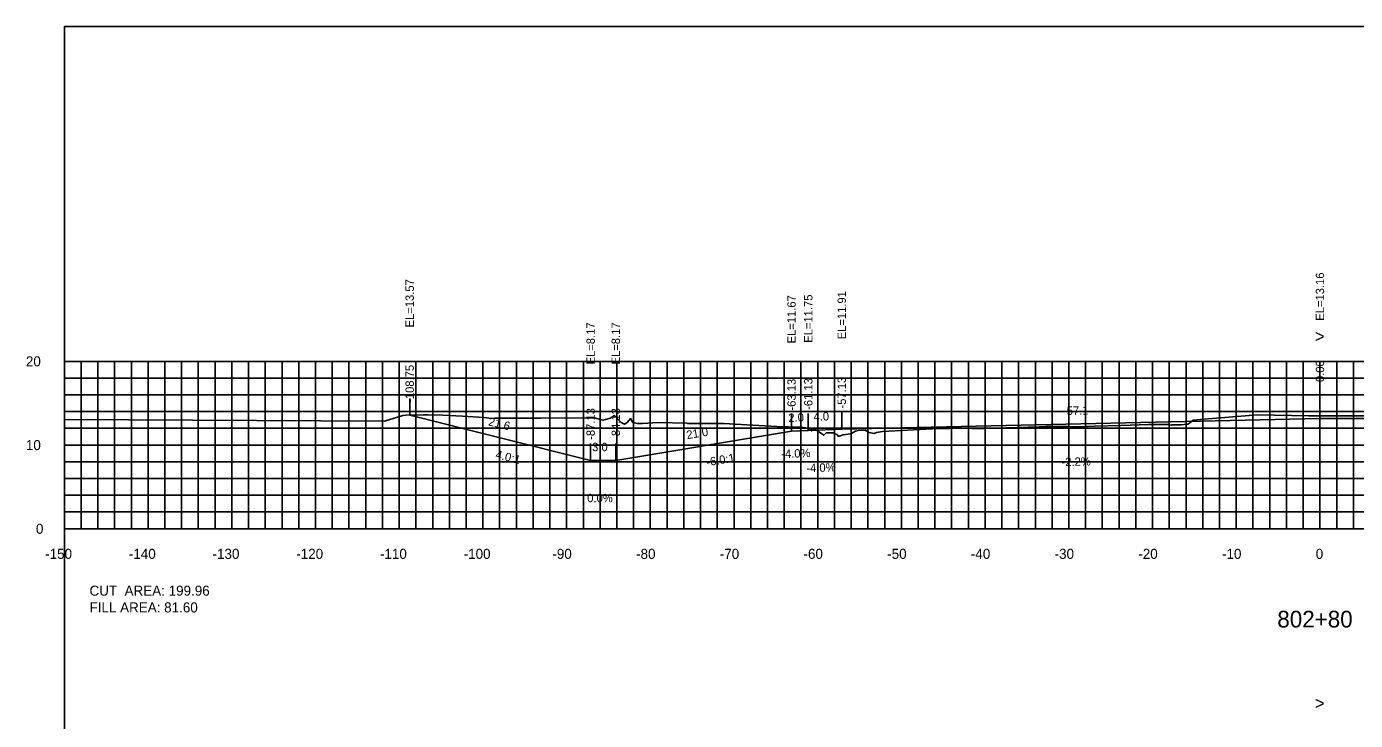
# Model space of a CAD drawing. Extents: x 1797419 to 1809236, y 248759 to 251512.
# Drawn here: x 1802476.5 to 1802635.2, y 250962 to 251044.9 of the extents above; entities that cross this region are included whole.
import ezdxf

# ---------------------------------------------------------------- set-up
doc = ezdxf.new("R2010")
doc.units = 0
for name, color, linetype in [('1', 7, 'Continuous'), ('10', 7, 'Continuous'), ('3', 7, 'Continuous'), ('31', 7, 'Continuous'), ('4', 7, 'Continuous'), ('60', 7, 'Continuous'), ('ANNO-TXT', 7, 'Continuous'), ('CL-CNST', 7, 'Continuous'), ('Level 62', 7, 'Continuous'), ('M-ROADS', 7, 'Continuous')]:
    doc.layers.add(name, color=color, linetype=linetype)

msp = doc.modelspace()

# ---------------------------------------------------------------- linework, layer by layer
for p, q in [((1802522.25, 250998.46), (1802522.25, 251000.46)), ((1802631, 250998.05), (1802631, 251000.05)), ((1802567.87, 250996.56), (1802567.87, 250998.56)), ((1802569.87, 250996.64), (1802569.87, 250998.64)), ((1802573.87, 250996.8), (1802573.87, 250998.8)), ((1802543.87, 250993.06), (1802543.87, 250995.06)), ((1802546.87, 250993.06), (1802546.87, 250995.06))]:
    msp.add_line(p, q)
msp.add_lwpolyline([(1802481, 250854.89), (1802781, 250854.89), (1802781, 251044.89), (1802481, 251044.89)], close=True)
at = {"layer": '60'}
for p, q in [((1802480.94, 251004.89), (1802481, 251004.89)), ((1802481, 250984.89), (1802481, 251004.89)), ((1802480.94, 250994.89), (1802481, 250994.89)), ((1802480.94, 250984.89), (1802481, 250984.89)), ((1802481, 250984.89), (1802781, 250984.89)), ((1802481, 250984.83), (1802481, 250984.89)), ((1802491, 250984.83), (1802491, 250984.89)), ((1802501, 250984.83), (1802501, 250984.89)), ((1802511, 250984.83), (1802511, 250984.89)), ((1802521, 250984.83), (1802521, 250984.89)), ((1802531, 250984.83), (1802531, 250984.89)), ((1802541, 250984.83), (1802541, 250984.89)), ((1802551, 250984.83), (1802551, 250984.89)), ((1802561, 250984.83), (1802561, 250984.89)), ((1802571, 250984.83), (1802571, 250984.89)), ((1802581, 250984.83), (1802581, 250984.89)), ((1802591, 250984.83), (1802591, 250984.89)), ((1802601, 250984.83), (1802601, 250984.89)), ((1802611, 250984.83), (1802611, 250984.89)), ((1802621, 250984.83), (1802621, 250984.89)), ((1802631, 250984.83), (1802631, 250984.89))]:
    msp.add_line(p, q, dxfattribs=at)
at = {"layer": 'CL-CNST'}
msp.add_lwpolyline([(1802522.25, 250998.46), (1802543.87, 250993.06), (1802546.87, 250993.06), (1802567.87, 250996.56), (1802569.87, 250996.64), (1802573.87, 250996.8), (1802631, 250998.05), (1802702.76, 250998.05), (1802706.76, 250997.89), (1802708.76, 250997.81), (1802729.76, 250994.31), (1802732.76, 250994.31), (1802747.13, 250997.91)], dxfattribs=at)
at = {"layer": 'Level 62'}
for p, q in [((1802481, 251004.89), (1802781, 251004.89)), ((1802481, 250984.89), (1802481, 251004.89)), ((1802483, 250984.89), (1802483, 251004.89)), ((1802485, 250984.89), (1802485, 251004.89)), ((1802487, 250984.89), (1802487, 251004.89)), ((1802489, 250984.89), (1802489, 251004.89)), ((1802491, 250984.89), (1802491, 251004.89)), ((1802493, 250984.89), (1802493, 251004.89)), ((1802495, 250984.89), (1802495, 251004.89)), ((1802497, 250984.89), (1802497, 251004.89)), ((1802499, 250984.89), (1802499, 251004.89)), ((1802501, 250984.89), (1802501, 251004.89)), ((1802503, 250984.89), (1802503, 251004.89)), ((1802505, 250984.89), (1802505, 251004.89)), ((1802507, 250984.89), (1802507, 251004.89)), ((1802509, 250984.89), (1802509, 251004.89)), ((1802511, 250984.89), (1802511, 251004.89)), ((1802513, 250984.89), (1802513, 251004.89)), ((1802515, 250984.89), (1802515, 251004.89)), ((1802517, 250984.89), (1802517, 251004.89)), ((1802519, 250984.89), (1802519, 251004.89)), ((1802521, 250984.89), (1802521, 251004.89)), ((1802523, 250984.89), (1802523, 251004.89)), ((1802525, 250984.89), (1802525, 251004.89)), ((1802527, 250984.89), (1802527, 251004.89)), ((1802529, 250984.89), (1802529, 251004.89)), ((1802531, 250984.89), (1802531, 251004.89)), ((1802533, 250984.89), (1802533, 251004.89)), ((1802535, 250984.89), (1802535, 251004.89)), ((1802537, 250984.89), (1802537, 251004.89)), ((1802539, 250984.89), (1802539, 251004.89)), ((1802541, 250984.89), (1802541, 251004.89)), ((1802543, 250984.89), (1802543, 251004.89)), ((1802545, 250984.89), (1802545, 251004.89)), ((1802547, 250984.89), (1802547, 251004.89)), ((1802549, 250984.89), (1802549, 251004.89)), ((1802551, 250984.89), (1802551, 251004.89)), ((1802553, 250984.89), (1802553, 251004.89)), ((1802555, 250984.89), (1802555, 251004.89)), ((1802557, 250984.89), (1802557, 251004.89)), ((1802559, 250984.89), (1802559, 251004.89)), ((1802561, 250984.89), (1802561, 251004.89)), ((1802563, 250984.89), (1802563, 251004.89)), ((1802565, 250984.89), (1802565, 251004.89)), ((1802567, 250984.89), (1802567, 251004.89)), ((1802569, 250984.89), (1802569, 251004.89)), ((1802571, 250984.89), (1802571, 251004.89)), ((1802573, 250984.89), (1802573, 251004.89)), ((1802575, 250984.89), (1802575, 251004.89)), ((1802577, 250984.89), (1802577, 251004.89)), ((1802579, 250984.89), (1802579, 251004.89)), ((1802581, 250984.89), (1802581, 251004.89)), ((1802583, 250984.89), (1802583, 251004.89)), ((1802585, 250984.89), (1802585, 251004.89)), ((1802587, 250984.89), (1802587, 251004.89)), ((1802589, 250984.89), (1802589, 251004.89)), ((1802591, 250984.89), (1802591, 251004.89)), ((1802593, 250984.89), (1802593, 251004.89)), ((1802595, 250984.89), (1802595, 251004.89)), ((1802597, 250984.89), (1802597, 251004.89)), ((1802599, 250984.89), (1802599, 251004.89)), ((1802601, 250984.89), (1802601, 251004.89)), ((1802603, 250984.89), (1802603, 251004.89)), ((1802605, 250984.89), (1802605, 251004.89)), ((1802607, 250984.89), (1802607, 251004.89)), ((1802609, 250984.89), (1802609, 251004.89)), ((1802611, 250984.89), (1802611, 251004.89)), ((1802613, 250984.89), (1802613, 251004.89)), ((1802615, 250984.89), (1802615, 251004.89)), ((1802617, 250984.89), (1802617, 251004.89)), ((1802619, 250984.89), (1802619, 251004.89)), ((1802621, 250984.89), (1802621, 251004.89)), ((1802623, 250984.89), (1802623, 251004.89)), ((1802625, 250984.89), (1802625, 251004.89)), ((1802627, 250984.89), (1802627, 251004.89)), ((1802629, 250984.89), (1802629, 251004.89)), ((1802631, 250984.89), (1802631, 251004.89)), ((1802633, 250984.89), (1802633, 251004.89)), ((1802635, 250984.89), (1802635, 251004.89)), ((1802481, 251002.89), (1802781, 251002.89)), ((1802481, 251000.89), (1802781, 251000.89)), ((1802481, 250998.89), (1802781, 250998.89)), ((1802481, 250996.89), (1802781, 250996.89)), ((1802481, 250994.89), (1802781, 250994.89)), ((1802481, 250992.89), (1802781, 250992.89)), ((1802481, 250990.89), (1802781, 250990.89)), ((1802481, 250988.89), (1802781, 250988.89)), ((1802481, 250986.89), (1802781, 250986.89)), ((1802481, 250984.89), (1802781, 250984.89))]:
    msp.add_line(p, q, dxfattribs=at)
at = {"layer": 'M-ROADS'}
msp.add_lwpolyline([(1802481, 250997.94), (1802519.26, 250997.74), (1802521.44, 250998.41), (1802521.81, 250998.46), (1802523.87, 250998.48), (1802524.01, 250998.48), (1802524.47, 250998.48), (1802526.23, 250998.47), (1802528.58, 250998.34), (1802531.14, 250998.18), (1802532.04, 250998.06), (1802532.44, 250998.12), (1802534.56, 250998.12), (1802535.31, 250998.12), (1802536.86, 250998.12), (1802537.32, 250998.11), (1802537.48, 250998.09), (1802537.94, 250998.1), (1802544.3, 250998.15), (1802545.37, 250997.87), (1802546.2, 250998.12), (1802546.72, 250998.41), (1802547.51, 250997.57), (1802547.91, 250997.4), (1802548.2, 250997.55), (1802548.26, 250997.63), (1802548.65, 250998.06), (1802548.9, 250997.57), (1802549.47, 250997.46), (1802549.57, 250997.47), (1802549.87, 250997.46), (1802550.08, 250997.46), (1802551.94, 250997.59), (1802555.34, 250997.52), (1802555.38, 250997.53), (1802555.46, 250997.46), (1802555.77, 250997.46), (1802559.74, 250997.45), (1802563.24, 250997.26), (1802566.11, 250997.1), (1802568.91, 250997.02), (1802569.92, 250996.89), (1802570.26, 250996.57), (1802570.34, 250996.89), (1802570.35, 250996.89), (1802570.85, 250996.68), (1802571.72, 250996.06), (1802572.02, 250996.33), (1802572.78, 250996.33), (1802572.89, 250996.36), (1802573.01, 250996.27), (1802573.35, 250996.1), (1802573.45, 250995.93), (1802573.45, 250995.95), (1802573.59, 250995.97), (1802574.05, 250996.11), (1802574.9, 250996.24), (1802575.24, 250996.37), (1802575.5, 250996.56), (1802575.83, 250996.62), (1802576.67, 250996.66), (1802577.14, 250996.4), (1802577.74, 250996.27), (1802578.04, 250996.38), (1802578.75, 250996.5), (1802584.73, 250996.84), (1802586.78, 250996.88), (1802588.39, 250996.9), (1802588.96, 250996.9), (1802589.1, 250996.89), (1802589.46, 250996.87), (1802590.85, 250996.87), (1802591.73, 250996.89), (1802593.51, 250996.94), (1802597.45, 250997.06), (1802598.27, 250997.09), (1802600.32, 250997.12), (1802600.38, 250997.12), (1802600.4, 250997.12), (1802600.85, 250997.09), (1802601.1, 250997.07), (1802603.03, 250997.1), (1802603.13, 250997.1), (1802603.22, 250997.1), (1802604.08, 250997.13), (1802607.22, 250997.23), (1802610.51, 250997.33), (1802610.68, 250997.33), (1802612.88, 250997.35), (1802613.26, 250997.27), (1802613.33, 250997.3), (1802613.35, 250997.3), (1802613.69, 250997.31), (1802614.41, 250997.32), (1802615.1, 250997.38), (1802615.15, 250997.38), (1802615.24, 250997.38), (1802615.26, 250997.38), (1802615.85, 250997.85), (1802615.85, 250997.85), (1802615.86, 250997.85), (1802617.16, 250998), (1802623.55, 250998.49), (1802629.65, 250998.39), (1802630.14, 250998.39), (1802630.96, 250998.38), (1802631.18, 250998.38), (1802639.23, 250998.37)], dxfattribs=at)

# ---------------------------------------------------------------- texts
for s, rotation, p in [('4.0:1', 345.9638, (1802532.45, 250993.33)), ('-6.0:1', 9.4623, (1802557.78, 250992.34))]:
    msp.add_text(s, height=1, rotation=rotation).set_placement(p)
at = {"layer": '1'}
msp.add_text('802+80', height=2, dxfattribs=at).set_placement((1802625.91, 250973.09))
at = {"layer": '10'}
for s, p in [('-150', (1802478.7, 250981.29)), ('-140', (1802488.7, 250981.29)), ('-130', (1802498.7, 250981.29)), ('-120', (1802508.7, 250981.29)), ('-110', (1802518.7, 250981.29)), ('-100', (1802528.7, 250981.29)), ('-90', (1802539.3, 250981.29)), ('-80', (1802549.3, 250981.29)), ('-70', (1802559.3, 250981.29)), ('-60', (1802569.3, 250981.29)), ('-50', (1802579.3, 250981.29)), ('-40', (1802589.3, 250981.29)), ('-30', (1802599.3, 250981.29)), ('-20', (1802609.3, 250981.29)), ('-10', (1802619.3, 250981.29)), ('0', (1802630.5, 250981.29))]:
    msp.add_text(s, height=1.2, dxfattribs=at).set_placement(p)
at = {"layer": '3'}
for s, p in [('EL=13.16', (1802631.5, 251009.74)), ('EL=13.57', (1802522.75, 251008.94)), ('EL=11.67', (1802568.37, 251007.03)), ('EL=11.75', (1802570.37, 251007.11)), ('EL=11.91', (1802574.37, 251007.52)), ('EL=8.17', (1802544.37, 251004.52)), ('EL=8.17', (1802547.37, 251004.52)), ('-108.75', (1802522.75, 250999.93)), ('0.00', (1802631.5, 251002.42)), ('-63.13', (1802568.37, 250999.01)), ('-61.13', (1802570.37, 250999.09)), ('-57.13', (1802574.37, 250999.25)), ('-87.13', (1802544.37, 250995.51)), ('-84.13', (1802547.37, 250995.51))]:
    msp.add_text(s, height=1, rotation=90, dxfattribs=at).set_placement(p)
at = {"layer": '31'}
for s, p in [('20', (1802476.4, 251004.29)), ('10', (1802476.4, 250994.29)), ('0', (1802477.6, 250984.29))]:
    msp.add_text(s, height=1.2, dxfattribs=at).set_placement(p)
at = {"layer": '4'}
for s, rotation, p in [('57.1', 1.2603, (1802600.76, 250998.49)), ('21.6', 345.9638, (1802531.58, 250997.26)), ('2.0', 2.2906, (1802567.51, 250997.64)), ('4.0', 2.2906, (1802570.51, 250997.76)), ('21.0', 9.4623, (1802555.4, 250995.59)), ('-4.0%', 2.2906, (1802566.66, 250993.32)), ('-2.2%', 1.2603, (1802600.14, 250992.37)), ('-4.0%', 2.2906, (1802569.66, 250991.62))]:
    msp.add_text(s, height=1, rotation=rotation, dxfattribs=at).set_placement(p)
for s, p in [('3.0', (1802544.05, 250994.16)), ('0.0%', (1802543.46, 250988.06))]:
    msp.add_text(s, height=1, dxfattribs=at).set_placement(p)
at = {"layer": '60'}
for s, height, p in [('>', 1.5, (1802630.39, 251007.14)), ('-', 0.0001, (1802481, 250984.89)), ('>', 1.5, (1802630.39, 250963.3))]:
    msp.add_text(s, height=height, dxfattribs=at).set_placement(p)
at = {"layer": 'ANNO-TXT'}
for s, p in [('CUT  AREA: 199.96', (1802484, 250976.89)), ('FILL AREA: 81.60', (1802484, 250974.89))]:
    msp.add_text(s, height=1.2, dxfattribs=at).set_placement(p)

doc.saveas('drawing.dxf')
